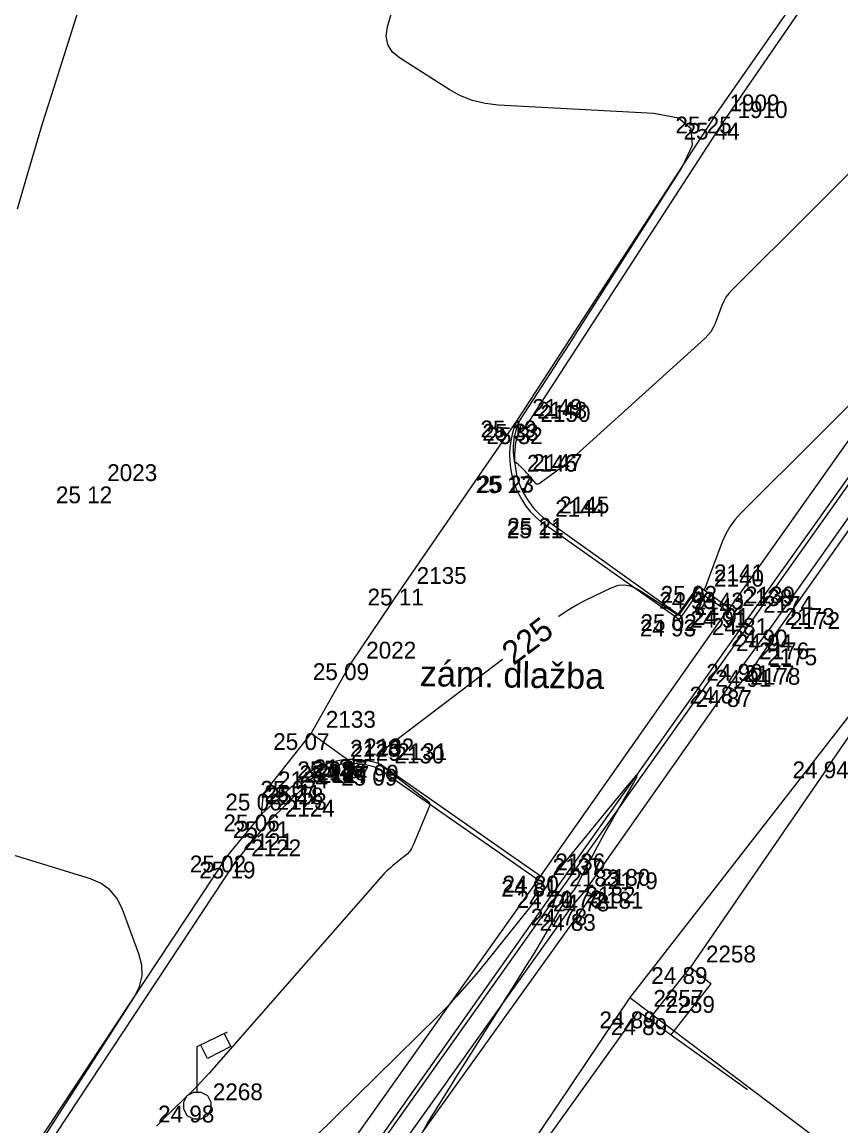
# Model space of a CAD drawing. Extents: x -702257 to -701487, y -1009871 to -1008841.
# Drawn here: x -701793.04 to -701780.87, y -1009433.63 to -1009417.21 of the extents above; entities that cross this region are included whole.
import ezdxf

# ---------------------------------------------------------------- set-up
doc = ezdxf.new("R2010")
doc.units = 0
for name, color, linetype in [('Ex_Contour Labels', 7, 'Continuous'), ('Ex_Major Contours', 7, 'Continuous'), ('Ex_Minor Contours', 7, 'Continuous'), ('Z_body', 7, 'Continuous'), ('Z_body_cisla', 7, 'Continuous'), ('Z_body_vysky_redukovane', 7, 'Continuous'), ('Z_budova', 7, 'Continuous'), ('Z_katastr_hranice', 7, 'Continuous'), ('Z_komunikace', 7, 'Continuous'), ('Z_obruba', 7, 'Continuous'), ('Z_ploty', 7, 'Continuous'), ('Z_popisy', 7, 'Continuous'), ('Z_rozhranni', 7, 'Continuous'), ('Z_site_vo_znaky', 7, 'Continuous'), ('Z_vstupy', 7, 'Continuous'), ('Z_zlabek', 7, 'Continuous')]:
    doc.layers.add(name, color=color, linetype=linetype)

# ---------------------------------------------------------------- blocks, each defined once
blk = doc.blocks.new('POINT_DISPLAY')
blk.add_line((0, 0), (0, 0))
blk = doc.blocks.new('Z13')
for p, q in [((0, 0.88), (0.45, 1.1)), ((0.4, 1.07), (0.5, 0.88)), ((0, 0.2), (0, 0.88)), ((0.15, 0.7), (0.05, 0.9)), ((0.5, 0.88), (0.15, 0.7)), ((-0.15, 0.15), (-0.05, 0.2)), ((-0.05, 0.2), (0.05, 0.2)), ((0.05, 0.2), (0.15, 0.15)), ((-0.2, 0.05), (-0.15, 0.15)), ((-0.2, -0.05), (-0.2, 0.05)), ((0.15, 0.15), (0.2, 0.05)), ((0.2, 0.05), (0.2, -0.05)), ((-0.15, -0.15), (-0.2, -0.05)), ((-0.05, -0.2), (-0.15, -0.15)), ((0.15, -0.15), (0.05, -0.2)), ((0.2, -0.05), (0.15, -0.15)), ((0.05, -0.2), (-0.05, -0.2))]:
    blk.add_line(p, q)

msp = doc.modelspace()

# ---------------------------------------------------------------- linework, layer by layer
at = {"layer": 'Ex_Major Contours'}
for points in [[(-701793.112, -1009419.991), (-701792.991, -1009419.567), (-701792.867, -1009419.145), (-701792.739, -1009418.724), (-701792.608, -1009418.304), (-701791.052, -1009413.385)], [(-701780.051, -1009422.218), (-701782.366, -1009424.524), (-701782.451, -1009424.618), (-701782.524, -1009424.719), (-701782.586, -1009424.827), (-701782.637, -1009424.943), (-701782.898, -1009425.638), (-701782.903, -1009425.647), (-701782.91, -1009425.652), (-701782.918, -1009425.653), (-701782.927, -1009425.65), (-701782.969, -1009425.63), (-701782.979, -1009425.627), (-701782.988, -1009425.627), (-701782.996, -1009425.631), (-701783.003, -1009425.639), (-701783.207, -1009425.924), (-701783.231, -1009425.958), (-701783.272, -1009426.015), (-701783.28, -1009426.024), (-701783.29, -1009426.028), (-701783.3, -1009426.028), (-701783.311, -1009426.023), (-701783.893, -1009425.652), (-701783.988, -1009425.606), (-701784.084, -1009425.587), (-701784.183, -1009425.594), (-701784.282, -1009425.629), (-701784.685, -1009425.824), (-701784.784, -1009425.875), (-701784.88, -1009425.931), (-701784.974, -1009425.991), (-701785.064, -1009426.056), (-701785.068, -1009426.059)], [(-701785.904, -1009426.695), (-701787.656, -1009428.027), (-701787.666, -1009428.034), (-701787.675, -1009428.042), (-701787.684, -1009428.05), (-701787.693, -1009428.058), (-701787.728, -1009428.092), (-701787.736, -1009428.101), (-701787.742, -1009428.111), (-701787.746, -1009428.122), (-701787.747, -1009428.133), (-701787.752, -1009428.23), (-701787.751, -1009428.236), (-701787.749, -1009428.242), (-701787.746, -1009428.246), (-701787.74, -1009428.249), (-701787.716, -1009428.26), (-701787.71, -1009428.263), (-701787.704, -1009428.267), (-701787.699, -1009428.27), (-701787.693, -1009428.274), (-701787.003, -1009428.807), (-701786.999, -1009428.811), (-701786.996, -1009428.814), (-701786.994, -1009428.818), (-701786.992, -1009428.823), (-701786.985, -1009428.841), (-701786.984, -1009428.846), (-701786.983, -1009428.85), (-701786.984, -1009428.855), (-701786.985, -1009428.859), (-701787.232, -1009429.454), (-701787.257, -1009429.503), (-701787.286, -1009429.548), (-701787.322, -1009429.589), (-701787.363, -1009429.626), (-701787.538, -1009429.765), (-701787.58, -1009429.801), (-701787.622, -1009429.839), (-701787.661, -1009429.878), (-701787.699, -1009429.919), (-701790.263, -1009432.845), (-701790.325, -1009432.914), (-701790.388, -1009432.982), (-701790.453, -1009433.048), (-701790.519, -1009433.114), (-701790.785, -1009433.373), (-701790.851, -1009433.438), (-701790.917, -1009433.503), (-701790.981, -1009433.57), (-701791.045, -1009433.637)], [(-701792.905, -1009434.09), (-701791.376, -1009431.712), (-701791.299, -1009431.559), (-701791.262, -1009431.401), (-701791.265, -1009431.239), (-701791.308, -1009431.073), (-701791.559, -1009430.399), (-701791.636, -1009430.245), (-701791.739, -1009430.12), (-701791.87, -1009430.024), (-701792.029, -1009429.957), (-701794.306, -1009429.256)]]:
    msp.add_lwpolyline(points, dxfattribs=at)
at = {"layer": 'Ex_Minor Contours'}
for points in [[(-701780.143, -1009418.856), (-701782.494, -1009421.199), (-701782.541, -1009421.251), (-701782.582, -1009421.306), (-701782.616, -1009421.366), (-701782.644, -1009421.43), (-701782.743, -1009421.695), (-701782.771, -1009421.758), (-701782.807, -1009421.818), (-701782.849, -1009421.872), (-701782.897, -1009421.922), (-701784.863, -1009423.702), (-701784.912, -1009423.746), (-701784.963, -1009423.788), (-701785.014, -1009423.829), (-701785.067, -1009423.868), (-701785.361, -1009424.079), (-701785.374, -1009424.086), (-701785.387, -1009424.088), (-701785.399, -1009424.084), (-701785.41, -1009424.074), (-701785.458, -1009424.018), (-701785.475, -1009423.997), (-701785.493, -1009423.977), (-701785.532, -1009423.933), (-701785.547, -1009423.916), (-701785.563, -1009423.899), (-701785.596, -1009423.864), (-701785.602, -1009423.857), (-701785.609, -1009423.85), (-701785.616, -1009423.843), (-701785.623, -1009423.836), (-701785.653, -1009423.808), (-701785.66, -1009423.802), (-701785.666, -1009423.796), (-701785.673, -1009423.79), (-701785.68, -1009423.785), (-701785.721, -1009423.754), (-701785.723, -1009423.751), (-701785.724, -1009423.745), (-701785.738, -1009423.612), (-701785.738, -1009423.605), (-701785.739, -1009423.598), (-701785.739, -1009423.591), (-701785.739, -1009423.584), (-701785.739, -1009423.557), (-701785.739, -1009423.543), (-701785.738, -1009423.529), (-701785.733, -1009423.459), (-701785.733, -1009423.448), (-701785.731, -1009423.436), (-701785.73, -1009423.425), (-701785.728, -1009423.413), (-701785.72, -1009423.365), (-701785.718, -1009423.355), (-701785.716, -1009423.345), (-701785.714, -1009423.335), (-701785.711, -1009423.326), (-701785.702, -1009423.287), (-701785.7, -1009423.278), (-701785.697, -1009423.268), (-701785.694, -1009423.258), (-701785.691, -1009423.249), (-701785.669, -1009423.188), (-701785.664, -1009423.175), (-701785.658, -1009423.162), (-701785.652, -1009423.15), (-701785.645, -1009423.138), (-701785.132, -1009422.348), (-701785.044, -1009422.212), (-701784.956, -1009422.076), (-701784.869, -1009421.94), (-701784.782, -1009421.804), (-701783.237, -1009419.383), (-701783.08, -1009419.046), (-701783.097, -1009418.799), (-701783.289, -1009418.64), (-701783.653, -1009418.572), (-701785.97, -1009418.448), (-701786.163, -1009418.425), (-701786.348, -1009418.379), (-701786.526, -1009418.309), (-701786.696, -1009418.215), (-701787.435, -1009417.744), (-701787.543, -1009417.654), (-701787.608, -1009417.547), (-701787.631, -1009417.424), (-701787.611, -1009417.284), (-701787.407, -1009416.562)], [(-701787.08, -1009433.7), (-701787.025, -1009433.603), (-701786.736, -1009433.138), (-701786.668, -1009433.029), (-701786.6, -1009432.92), (-701786.531, -1009432.811), (-701786.463, -1009432.703), (-701785.969, -1009431.921), (-701785.916, -1009431.837), (-701785.863, -1009431.753), (-701785.81, -1009431.668), (-701785.757, -1009431.584), (-701785.545, -1009431.247), (-701785.492, -1009431.163), (-701785.44, -1009431.078), (-701785.389, -1009430.992), (-701785.338, -1009430.907), (-701785.014, -1009430.35), (-701785, -1009430.327), (-701784.984, -1009430.304), (-701784.968, -1009430.282), (-701784.95, -1009430.26), (-701784.878, -1009430.176), (-701784.861, -1009430.154), (-701784.845, -1009430.132), (-701784.83, -1009430.109), (-701784.816, -1009430.085), (-701784.487, -1009429.468), (-701784.427, -1009429.357), (-701784.367, -1009429.247), (-701784.305, -1009429.137), (-701784.243, -1009429.028), (-701783.958, -1009428.532), (-701783.909, -1009428.442), (-701783.899, -1009428.407), (-701783.927, -1009428.429), (-701783.995, -1009428.507), (-701784.346, -1009428.934), (-701784.433, -1009429.041), (-701784.52, -1009429.147), (-701784.607, -1009429.254), (-701784.695, -1009429.361), (-701785.229, -1009430.017), (-701785.232, -1009430.021), (-701785.234, -1009430.025), (-701785.236, -1009430.03), (-701785.237, -1009430.034), (-701785.241, -1009430.053), (-701785.243, -1009430.058), (-701785.245, -1009430.062), (-701785.247, -1009430.066), (-701785.25, -1009430.07), (-701786.081, -1009431.113), (-701786.142, -1009431.188), (-701786.204, -1009431.264), (-701786.267, -1009431.338), (-701786.331, -1009431.412), (-701786.587, -1009431.706), (-701786.652, -1009431.778), (-701786.718, -1009431.85), (-701786.785, -1009431.92), (-701786.854, -1009431.989), (-701789.314, -1009434.408)]]:
    msp.add_lwpolyline(points, dxfattribs=at)
at = {"layer": 'Z_budova'}
for p, q in [((-701789.38, -1009439.59), (-701783.88, -1009431.93)), ((-701783.88, -1009431.93), (-701782.26, -1009433.09))]:
    msp.add_line(p, q, dxfattribs=at)
at = {"layer": 'Z_katastr_hranice'}
for p, q in [((-701769.49, -1009408.19), (-701878.35, -1009561.73)), ((-701780.21, -1009426.83), (-701784.01, -1009431.72)), ((-701784.01, -1009431.72), (-701789.22, -1009439.47)), ((-701784.01, -1009431.72), (-701777.3, -1009436.78))]:
    msp.add_line(p, q, dxfattribs=at)
at = {"layer": 'Z_komunikace'}
for p, q in [((-701782.75, -1009418.62), (-701780.9, -1009415.95)), ((-701782.75, -1009418.62), (-701785.69, -1009423.14)), ((-701785.69, -1009423.14), (-701787.41, -1009425.64)), ((-701787.41, -1009425.64), (-701788.16, -1009426.75)), ((-701788.16, -1009426.75), (-701788.75, -1009427.79)), ((-701788.75, -1009427.79), (-701789.46, -1009428.69)), ((-701789.46, -1009428.69), (-701789.49, -1009429)), ((-701789.49, -1009429), (-701789.99, -1009429.61)), ((-701789.99, -1009429.61), (-701792.97, -1009434.11))]:
    msp.add_line(p, q, dxfattribs=at)
at = {"layer": 'Z_obruba'}
for p, q in [((-701782.63, -1009418.71), (-701780.76, -1009416)), ((-701785.56, -1009423.24), (-701782.63, -1009418.71)), ((-701776.7, -1009418.81), (-701781.94, -1009426.25)), ((-701781.85, -1009426.32), (-701776.62, -1009418.9)), ((-701785.62, -1009423.19), (-701785.56, -1009423.24)), ((-701783.28, -1009426.1), (-701785.34, -1009424.64)), ((-701785.29, -1009424.59), (-701783.29, -1009426.02)), ((-701783.29, -1009426.02), (-701782.99, -1009425.6)), ((-701782.99, -1009425.69), (-701783.28, -1009426.1)), ((-701782.99, -1009425.6), (-701782.53, -1009425.93)), ((-701782.57, -1009425.97), (-701782.99, -1009425.69)), ((-701782.31, -1009426.76), (-701781.94, -1009426.25)), ((-701781.85, -1009426.32), (-701782.2, -1009426.85)), ((-701782.54, -1009427.1), (-701782.31, -1009426.76)), ((-701782.45, -1009427.15), (-701782.2, -1009426.85)), ((-701782.54, -1009427.1), (-701782.45, -1009427.15)), ((-701785.38, -1009429.97), (-701787.74, -1009428.32)), ((-701787.7, -1009428.26), (-701785.34, -1009429.91)), ((-701788.94, -1009428.5), (-701789.49, -1009429)), ((-701789.37, -1009429.1), (-701788.86, -1009428.6)), ((-701788.86, -1009428.6), (-701788.9, -1009428.56)), ((-701789.87, -1009429.7), (-701789.37, -1009429.1)), ((-701792.83, -1009434.19), (-701789.87, -1009429.7)), ((-701784.9, -1009430.4), (-701784.67, -1009430.13)), ((-701784.67, -1009430.13), (-701784.57, -1009430.19)), ((-701784.57, -1009430.19), (-701784.77, -1009430.48)), ((-701784.9, -1009430.4), (-701788.43, -1009435.36)), ((-701788.33, -1009435.45), (-701784.77, -1009430.48))]:
    msp.add_line(p, q, dxfattribs=at)
for centre, major_axis, ratio, start_param, end_param in [((-701784.522, -1009423.654), (-0.419, -1.212), 0.995291, 4.631745, 5.922249), ((-701784.562, -1009423.692), (-0.771, 0.886), 0.984326, 0.418002, 1.741795), ((-701788.156, -1009429.31), (-1.06, -0.481), 0.964909, 3.894412, 5.044117), ((-701788.132, -1009429.317), (-0.779, 0.745), 0.99252, 5.098455, 6.268689)]:
    msp.add_ellipse(centre, major_axis=major_axis, ratio=ratio, start_param=start_param, end_param=end_param, dxfattribs=at)
at = {"layer": 'Z_ploty'}
for p, q in [((-701783.71, -1009432.03), (-701783.11, -1009431.27)), ((-701783.11, -1009431.27), (-701782.8, -1009431.52)), ((-701783.4, -1009432.28), (-701782.8, -1009431.52))]:
    msp.add_line(p, q, dxfattribs=at)
at = {"layer": 'Z_rozhranni'}
msp.add_line((-701788.75, -1009427.79), (-701788.18, -1009428.2), dxfattribs=at)
at = {"layer": 'Z_vstupy'}
for q in [(-701780.25, -1009427.1), (-701783.11, -1009431.27)]:
    msp.add_line((-701781.01, -1009428.21), q, dxfattribs=at)
at = {"layer": 'Z_zlabek'}
for p, q in [((-701777.23, -1009418.44), (-701782.53, -1009425.93)), ((-701782.25, -1009426.08), (-701776.95, -1009418.62)), ((-701782.57, -1009425.97), (-701785.34, -1009429.91)), ((-701782.53, -1009425.93), (-701782.57, -1009425.97)), ((-701785.13, -1009430.14), (-701782.25, -1009426.08)), ((-701784.67, -1009430.13), (-701782.54, -1009427.1)), ((-701785.38, -1009429.97), (-701788.94, -1009434.99)), ((-701785.34, -1009429.91), (-701785.38, -1009429.97)), ((-701788.67, -1009435.15), (-701785.13, -1009430.14))]:
    msp.add_line(p, q, dxfattribs=at)

# ---------------------------------------------------------------- block references
at = {"layer": 'Z_body'}
for p in [(-701782.75, -1009418.62), (-701782.63, -1009418.71), (-701785.69, -1009423.14), (-701785.62, -1009423.19), (-701785.56, -1009423.24), (-701785.76, -1009423.97), (-701785.69, -1009423.96), (-701792, -1009424.12), (-701785.34, -1009424.64), (-701785.29, -1009424.59), (-701787.41, -1009425.64), (-701782.99, -1009425.6), (-701782.99, -1009425.69), (-701783.29, -1009426.02), (-701782.57, -1009425.97), (-701782.53, -1009425.93), (-701783.28, -1009426.1), (-701782.25, -1009426.08), (-701781.94, -1009426.25), (-701781.85, -1009426.32), (-701788.16, -1009426.75), (-701782.31, -1009426.76), (-701782.2, -1009426.85), (-701782.54, -1009427.1), (-701782.45, -1009427.15), (-701788.75, -1009427.79), (-701788.39, -1009428.21), (-701788.38, -1009428.27), (-701788.18, -1009428.2), (-701787.74, -1009428.32), (-701787.7, -1009428.26), (-701781.01, -1009428.21), (-701788.94, -1009428.5), (-701788.9, -1009428.56), (-701788.86, -1009428.6), (-701789.46, -1009428.69), (-701789.49, -1009429), (-701789.37, -1009429.1), (-701789.99, -1009429.61), (-701789.87, -1009429.7), (-701785.38, -1009429.97), (-701785.34, -1009429.91), (-701784.67, -1009430.13), (-701785.13, -1009430.14), (-701784.57, -1009430.19), (-701784.9, -1009430.4), (-701784.77, -1009430.48), (-701783.11, -1009431.27), (-701783.88, -1009431.93), (-701783.71, -1009432.03), (-701790.44, -1009433.33)]:
    msp.add_blockref('POINT_DISPLAY', p, dxfattribs=at)
at = {"layer": 'Z_site_vo_znaky'}
msp.add_blockref('Z13', (-701790.44, -1009433.33), dxfattribs=at)

# ---------------------------------------------------------------- texts
at = {"layer": 'Ex_Contour Labels'}
msp.add_text('225', height=0.35, rotation=37.2396, dxfattribs=at).set_placement((-701785.74, -1009426.79))
at = {"layer": 'Z_body_cisla'}
for s, p in [('1909', (-701782.53, -1009418.54)), ('1910', (-701782.41, -1009418.64)), ('2149', (-701785.46, -1009423.07)), ('2148', (-701785.39, -1009423.11)), ('2150', (-701785.34, -1009423.16)), ('2146', (-701785.54, -1009423.9)), ('2147', (-701785.46, -1009423.89)), ('2023', (-701791.78, -1009424.04)), ('2144', (-701785.12, -1009424.57)), ('2145', (-701785.06, -1009424.52)), ('2135', (-701787.18, -1009425.57)), ('2141', (-701782.76, -1009425.53)), ('2140', (-701782.76, -1009425.61)), ('2143', (-701783.06, -1009425.95)), ('2138', (-701782.34, -1009425.9)), ('2139', (-701782.3, -1009425.86)), ('2142', (-701783.05, -1009426.03)), ('2174', (-701782.03, -1009426)), ('2173', (-701781.71, -1009426.18)), ('2172', (-701781.63, -1009426.24)), ('2022', (-701787.93, -1009426.68)), ('2176', (-701782.09, -1009426.69)), ('2175', (-701781.97, -1009426.78)), ('2177', (-701782.31, -1009427.03)), ('2178', (-701782.22, -1009427.07)), ('2133', (-701788.53, -1009427.71)), ('2128', (-701788.17, -1009428.14)), ('2129', (-701788.16, -1009428.2)), ('2132', (-701787.96, -1009428.12)), ('2130', (-701787.51, -1009428.24)), ('2131', (-701787.47, -1009428.19)), ('2125', (-701788.71, -1009428.43)), ('2126', (-701788.67, -1009428.49)), ('2127', (-701788.63, -1009428.53)), ('2134', (-701789.24, -1009428.61)), ('2123', (-701789.26, -1009428.93)), ('2124', (-701789.14, -1009429.03)), ('2121', (-701789.76, -1009429.53)), ('2122', (-701789.64, -1009429.62)), ('2136', (-701785.12, -1009429.83)), ('2137', (-701785.16, -1009429.9)), ('2180', (-701784.45, -1009430.06)), ('2183', (-701784.91, -1009430.07)), ('2179', (-701784.34, -1009430.11)), ('2182', (-701784.67, -1009430.32)), ('2181', (-701784.55, -1009430.4)), ('2258', (-701782.88, -1009431.2)), ('2257', (-701783.66, -1009431.86)), ('2259', (-701783.49, -1009431.95)), ('2268', (-701790.21, -1009433.25))]:
    msp.add_text(s, height=0.25, dxfattribs=at).set_placement(p)
at = {"layer": 'Z_body_vysky_redukovane'}
for s, p in [('25 25', (-701783.333, -1009418.87)), ('25 44', (-701783.213, -1009418.96)), ('25 19', (-701786.232, -1009423.39)), ('25 33', (-701786.203, -1009423.44)), ('25 32', (-701786.143, -1009423.49)), ('25 17', (-701786.302, -1009424.22)), ('25 23', (-701786.273, -1009424.21)), ('25 12', (-701792.542, -1009424.37)), ('25 11', (-701785.84, -1009424.89)), ('25 21', (-701785.832, -1009424.84)), ('25 11', (-701787.91, -1009425.89)), ('24 93', (-701783.573, -1009425.94)), ('25 02', (-701783.552, -1009425.85)), ('25 02', (-701783.853, -1009426.27)), ('24 91', (-701783.112, -1009426.22)), ('24 91', (-701783.072, -1009426.18)), ('24 93', (-701783.863, -1009426.35)), ('24 81', (-701782.792, -1009426.33)), ('24 90', (-701782.502, -1009426.5)), ('24 94', (-701782.433, -1009426.57)), ('25 09', (-701788.723, -1009427)), ('24 90', (-701782.873, -1009427.01)), ('24 91', (-701782.742, -1009427.1)), ('24 87', (-701783.123, -1009427.35)), ('24 87', (-701783.033, -1009427.4)), ('25 07', (-701789.312, -1009428.04)), ('25 08', (-701788.953, -1009428.46)), ('25 14', (-701788.922, -1009428.52)), ('25 07', (-701788.743, -1009428.45)), ('25 09', (-701788.302, -1009428.57)), ('24 99', (-701788.283, -1009428.51)), ('24 94', (-701781.593, -1009428.46)), ('25 07', (-701789.502, -1009428.75)), ('25 21', (-701789.442, -1009428.81)), ('25 18', (-701789.402, -1009428.85)), ('25 06', (-701790.023, -1009428.94)), ('25 06', (-701790.052, -1009429.25)), ('25 21', (-701789.912, -1009429.35)), ('25 02', (-701790.552, -1009429.86)), ('25 19', (-701790.412, -1009429.95)), ('24 81', (-701785.922, -1009430.22)), ('24 80', (-701785.903, -1009430.16)), ('24 70', (-701785.693, -1009430.39)), ('24 78', (-701785.253, -1009430.38)), ('24 78', (-701785.153, -1009430.44)), ('24 78', (-701785.483, -1009430.65)), ('24 83', (-701785.353, -1009430.73)), ('24 89', (-701783.693, -1009431.52)), ('24 89', (-701784.463, -1009432.18)), ('24 89', (-701784.293, -1009432.28)), ('24 98', (-701791.023, -1009433.58))]:
    msp.add_text(s, height=0.25, dxfattribs=at).set_placement(p)
at = {"layer": 'Z_popisy'}
msp.add_text('zám. dlažba', height=0.38, rotation=359.1, dxfattribs=at).set_placement((-701787.135, -1009427.09))

doc.saveas('drawing.dxf')
